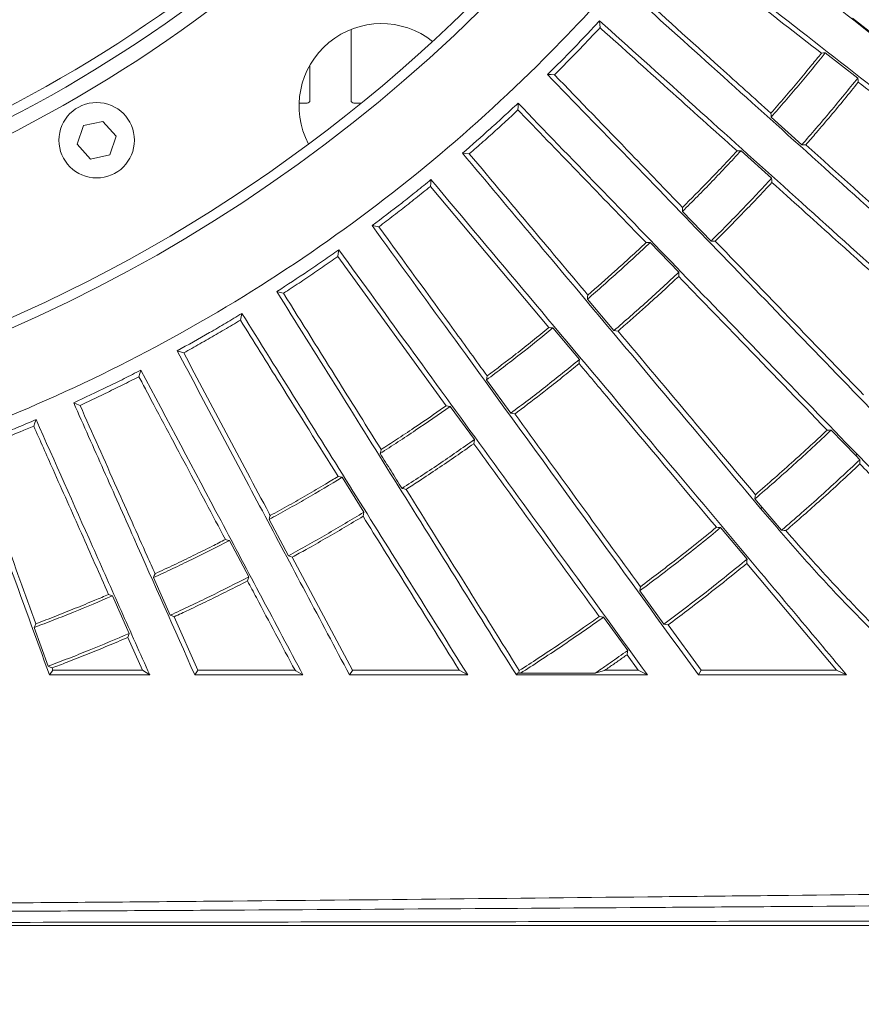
# Model space of a CAD drawing. Header units: millimetres. Extents: x 0 to 1118, y 0 to 864.
# Tile 358 of 512: x 535 to 551, y 382 to 400. Entities that reach past the tile are written whole.
import ezdxf

# ---------------------------------------------------------------- set-up
doc = ezdxf.new("R2010")
doc.units = ezdxf.units.MM
doc.styles.add('SLDTEXTSTYLE0', font='TXT', dxfattribs={"width": 0.605})
doc.dimstyles.new('SLDDIMSTYLE0', dxfattribs={"dimtxt": 3.175, "dimasz": 3.302, "dimexe": 0, "dimexo": 0.0625, "dimgap": 0.79375, "dimtad": 0, "dimdec": 1, "dimlfac": 4, "dimrnd": 1e-09, "dimzin": 12, "dimdsep": 46, "dimtxsty": 'SLDTEXTSTYLE0', "dimsah": 1, "dimcen": 0.09, "dimadec": 0, "dimazin": 3, "dimtfac": 1, "dimtofl": 0, "dimtmove": 0, "dimatfit": 3, "dimfxl": 1, "dimfrac": 2, "dimtolj": 1, "dimtzin": 12, "dimarcsym": 0})

# ---------------------------------------------------------------- blocks, each defined once
blk = doc.blocks.new('_D')
at = {"color": 7, "linetype": 'Continuous', "lineweight": 0}
for p, q in [((523.725, 418.739), (523.725, 362.273)), ((602.598, 372.505), (602.598, 362.273)), ((523.725, 363.873), (554.251, 363.873)), ((602.598, 363.873), (565.165, 363.873))]:
    blk.add_line(p, q, dxfattribs=at)
for points in [[(523.725, 363.873), (527.027, 363.365), (527.027, 364.381)], [(602.598, 363.873), (599.296, 364.381), (599.296, 363.365)]]:
    blk.add_solid(points, dxfattribs=at)
at = {"color": 7, "linetype": 'Continuous', "lineweight": 0, "insert": (554.251, 365.529), "char_height": 3.175, "attachment_point": 1, "style": 'SLDTEXTSTYLE0'}
blk.add_mtext('315.5', dxfattribs=at)

msp = doc.modelspace()

# ---------------------------------------------------------------- linework, layer by layer
at = {"color": 7, "linetype": 'Continuous', "lineweight": 15}
for p, q in [((551.1145, 399.5059), (550.5586, 399.9406)), ((541.4232, 398.4408), (541.4232, 399.7333)), ((550.064, 399.308), (550.6554, 398.8466)), ((540.6732, 399.0834), (540.6732, 398.4408)), ((540.4762, 398.3908), (540.6232, 398.3908)), ((541.4732, 398.3908), (541.6117, 398.3908)), ((549.6341, 397.6295), (549.077, 398.1317)), ((536.5469, 397.9824), (536.4346, 397.6394)), ((536.9, 398.0566), (536.5469, 397.9824)), ((537.1409, 397.788), (536.9, 398.0566)), ((537.0286, 397.445), (537.1409, 397.788)), ((536.4346, 397.6394), (536.6755, 397.3708)), ((536.6755, 397.3708), (537.0286, 397.445)), ((548.5281, 397.5221), (549.0858, 397.0205)), ((542.8692, 396.8717), (545.0283, 394.2988)), ((547.9819, 395.8774), (547.4612, 396.4172)), ((546.8714, 395.8477), (547.3927, 395.3084)), ((541.1806, 395.5936), (543.155, 392.8764)), ((546.2115, 394.2448), (545.7296, 394.8196)), ((545.1019, 394.2929), (545.5843, 393.7185)), ((544.3315, 392.7398), (543.8909, 393.3467)), ((543.2283, 392.8653), (543.6694, 392.2587)), ((550.1727, 392.432), (550.6202, 391.969)), ((550.694, 391.8928), (550.6202, 391.969)), ((541.2596, 391.5719), (541.6573, 390.936)), ((548.9113, 391.0248), (548.7816, 391.1795)), ((549.2666, 390.6073), (548.9113, 391.0248)), ((540.28, 390.1408), (539.928, 390.8031)), ((548.1568, 390.6551), (548.6391, 390.0807)), ((539.2056, 390.419), (539.5578, 389.7568)), ((541.449, 388.0561), (540.3527, 390.118)), ((548.6329, 390.003), (550.2661, 388.0566)), ((538.1282, 389.0595), (537.8232, 389.7448)), ((547.1224, 388.8958), (546.6817, 389.5027)), ((537.076, 389.4121), (537.3812, 388.7269)), ((538.6336, 388.056), (538.1993, 389.0316)), ((546.0217, 389.0232), (546.4628, 388.4165)), ((535.9062, 388.131), (535.6498, 388.8359)), ((547.7999, 388.0564), (547.1993, 388.883)), ((537.3545, 388.6555), (537.6214, 388.0559)), ((546.4512, 388.3395), (546.6569, 388.0564)), ((535.9907, 388.0559), (535.9753, 388.0982)), ((543.5502, 387.9708), (543.394, 388.0562)), ((546.0463, 388.0563), (546.6569, 388.0564)), ((546.8269, 387.9708), (546.6569, 388.0564)), ((547.7999, 388.0564), (547.754, 387.9708)), ((550.452, 387.9708), (550.2661, 388.0566)), ((544.4534, 388.003), (544.4346, 387.9708)), ((544.5114, 388.003), (544.4534, 388.003))]:
    msp.add_line(p, q, dxfattribs=at)
at = {"color": 9, "linetype": 'Continuous', "lineweight": 0}
for p, q in [((550.6202, 391.969), (550.643, 391.9922)), ((548.9113, 391.0248), (548.8856, 391.0044))]:
    msp.add_line(p, q, dxfattribs=at)
at = {"color": 7, "linetype": 'Continuous', "lineweight": 15, "flags": 128}
for points in [[(545.9587, 399.7652), (545.9549, 399.8243), (545.9507, 399.89)], [(549.9918, 399.2985), (550.0279, 399.3032), (550.064, 399.308)], [(545.1297, 398.9069), (545.0673, 398.9087), (545.0048, 398.9105)], [(550.6653, 398.7723), (550.6605, 398.8083), (550.6554, 398.8466)], [(544.4644, 398.2645), (544.4649, 398.3236), (544.4653, 398.3895)], [(549.077, 398.1317), (549.0754, 398.1705), (549.0739, 398.2048)], [(549.6341, 397.6295), (549.6717, 397.6311), (549.7092, 397.6328)], [(543.5776, 397.4661), (543.5155, 397.4722), (543.4533, 397.4783)], [(548.4551, 397.5176), (548.4893, 397.5197), (548.5281, 397.5221)], [(549.0905, 396.9455), (549.0882, 396.982), (549.0858, 397.0205)], [(542.8692, 396.8717), (542.8737, 396.9305), (542.8788, 396.9962)], [(547.4612, 396.4172), (547.4622, 396.4561), (547.4632, 396.4907)], [(541.9288, 396.1371), (541.8673, 396.1475), (541.8057, 396.1578)], [(546.7979, 395.8484), (546.8325, 395.848), (546.8714, 395.8477)], [(547.9819, 395.8774), (548.0205, 395.8764), (548.0573, 395.8755)], [(541.1806, 395.5936), (541.1893, 395.6518), (541.199, 395.717)], [(547.3921, 395.233), (547.3924, 395.2707), (547.3927, 395.3084)], [(540.1913, 394.9264), (540.1307, 394.9409), (540.0701, 394.9555)], [(545.7296, 394.8196), (545.7334, 394.8582), (545.7368, 394.8931)], [(539.4071, 394.4364), (539.4198, 394.4937), (539.434, 394.5581)], [(545.0283, 394.2988), (545.0632, 394.296), (545.1019, 394.2929)], [(546.2115, 394.2448), (546.2491, 394.2412), (546.2868, 394.2377)], [(538.3737, 393.8398), (538.3142, 393.8585), (538.2548, 393.8773)], [(545.5784, 393.6432), (545.5814, 393.6809), (545.5843, 393.7185)], [(537.5571, 393.4057), (537.5738, 393.4619), (537.5925, 393.5251)], [(543.8909, 393.3467), (543.8973, 393.385), (543.9032, 393.4199)], [(536.4846, 392.8826), (536.4266, 392.9054), (536.3686, 392.9282)], [(543.155, 392.8764), (543.1916, 392.8708), (543.2283, 392.8653)], [(544.3315, 392.7398), (544.3689, 392.7335), (544.4063, 392.7273)], [(535.6398, 392.5065), (535.6616, 392.5648), (535.6835, 392.6232)], [(550.0963, 392.4328), (550.1345, 392.4324), (550.1727, 392.432)], [(543.6582, 392.1837), (543.6637, 392.2205), (543.6694, 392.2587)], [(541.9539, 392.0057), (541.9626, 392.0419), (541.9713, 392.0781)], [(550.694, 391.8928), (550.6937, 391.8461), (550.6935, 391.8149)], [(541.187, 391.5881), (541.2233, 391.58), (541.2596, 391.5719)], [(542.3511, 391.3695), (542.3881, 391.3607), (542.4251, 391.3519)], [(548.7816, 391.1795), (548.7861, 391.2263), (548.7889, 391.2557)], [(541.6409, 390.8618), (541.6489, 390.8982), (541.6573, 390.936)], [(539.928, 390.8031), (539.9397, 390.8402), (539.9505, 390.8744)], [(548.0806, 390.6613), (548.1097, 390.6589), (548.1568, 390.6551)], [(549.2666, 390.6073), (549.3134, 390.6033), (549.3449, 390.6006)], [(539.1339, 390.4403), (539.1698, 390.4296), (539.2056, 390.419)], [(540.28, 390.1408), (540.3163, 390.1294), (540.3527, 390.118)], [(548.6329, 390.003), (548.636, 390.0419), (548.6391, 390.0807)], [(537.8232, 389.7448), (537.8375, 389.7809), (537.8507, 389.8145)], [(539.5362, 389.6838), (539.5469, 389.7197), (539.5578, 389.7568)], [(546.6817, 389.5027), (546.6895, 389.5492), (546.6943, 389.5781)], [(537.0059, 389.4384), (537.041, 389.4253), (537.076, 389.4121)], [(538.1282, 389.0595), (538.1637, 389.0456), (538.1993, 389.0316)], [(545.9462, 389.0346), (545.984, 389.0289), (546.0217, 389.0232)], [(535.6498, 388.8359), (535.6665, 388.8708), (535.6821, 388.9037)], [(547.1224, 388.8958), (547.1609, 388.8894), (547.1993, 388.883)], [(537.3545, 388.6555), (537.3677, 388.6908), (537.3812, 388.7269)], [(535.9062, 388.131), (535.9408, 388.1146), (535.9753, 388.0982)], [(535.9907, 388.0559), (535.9772, 388.0374), (535.9286, 387.9708)], [(537.7548, 387.9708), (537.6881, 388.0134), (537.6214, 388.0559)], [(538.6336, 388.056), (538.6253, 388.0438), (538.5758, 387.9708)], [(540.5458, 387.9708), (540.4186, 388.046), (540.4017, 388.0561)], [(541.449, 388.0561), (541.4462, 388.0517), (541.3953, 387.9708)], [(544.4878, 388.0508), (544.4789, 388.0136), (544.4763, 388.003)]]:
    msp.add_lwpolyline(points, dxfattribs=at)
at = {"color": 7, "linetype": 'Continuous', "lineweight": 15}
msp.add_circle((536.7878, 397.7137), 0.6875, dxfattribs=at)
for centre, radius, start, end in [((523.7232, 420.4083), 28.3685, 249.02778, 358.97222), ((523.7232, 420.4083), 28.5469, 249.02778, 328.49452), ((523.7253, 420.3386), 25.2704, 267.70345, 314.04655), ((541.9753, 398.3386), 1.5, 51.47263, 207.71013), ((481.3258, 398.1474), 65.8598, 351.435646, 351.503365)]:
    msp.add_arc(centre, radius, start, end, dxfattribs=at)
at = {"color": 9, "linetype": 'Continuous', "lineweight": 0}
for radius in [24.818, 25.0033]:
    msp.add_arc((523.7253, 420.3386), radius, 268.3183, 313.4317, dxfattribs=at)
at = {"color": 7, "linetype": 'Continuous', "lineweight": 15}
for centre, major_axis, start_param, end_param in [((540.6232, 398.4408), (-0.0354, 0.0354), 2.3562326, 3.9269527), ((541.4732, 398.4408), (-0.0354, -0.0354), 5.4978252, 7.0685454)]:
    msp.add_ellipse(centre, major_axis=major_axis, ratio=0.9999239, start_param=start_param, end_param=end_param, dxfattribs=at)
for points, knots in [([(549.3209, 404.7635), (548.8939, 404.0994), (548.0399, 402.7712), (546.5648, 400.9147), (544.8286, 399.0314), (542.7854, 397.1808), (540.4172, 395.4241), (537.8878, 393.9081), (535.2222, 392.6474), (532.4458, 391.6539), (529.5853, 390.9375), (526.6685, 390.5048), (523.7232, 390.3601), (520.778, 390.5048), (517.8611, 390.9375), (515.0007, 391.6539), (512.2243, 392.6474), (509.5586, 393.9081), (507.0293, 395.4241), (504.661, 397.1808), (502.6591, 398.9941), (500.9933, 400.7907), (499.6085, 402.505), (498.7962, 403.7275), (498.39, 404.3388)], [0, 0, 0, 0, 0.03893086, 0.07786173, 0.11679258, 0.16520733, 0.21362207, 0.26203683, 0.31045157, 0.35886632, 0.40728107, 0.45569583, 0.50411058, 0.55252533, 0.60094008, 0.64935482, 0.69776958, 0.74618432, 0.79459907, 0.84301381, 0.89142856, 0.92761906, 0.96380955, 1, 1, 1, 1]), ([(547.7896, 402.0815), (548.3926, 401.6104), (549.5985, 400.6682), (551.548, 399.1451), (553.5676, 397.5672), (554.9723, 396.4697), (555.6754, 395.9204)], [0, 0, 0, 0, 0.2514183, 0.5028085, 0.7511152, 1, 1, 1, 1]), ([(555.2137, 395.3294), (554.5054, 395.8828), (553.0887, 396.9896), (551.0666, 398.5695), (549.1254, 400.0861), (547.9277, 401.0218), (547.3278, 401.4905)], [0, 0, 0, 0, 0.2512951, 0.5026031, 0.750903, 1, 1, 1, 1]), ([(547.3446, 401.3665), (547.7716, 401.0329), (548.6264, 400.3652), (549.5364, 399.6543), (549.9918, 399.2985)], [0, 0, 0, 0, 0.4995491, 1, 1, 1, 1]), ([(546.4526, 400.4473), (546.9945, 399.9594), (548.0783, 398.9835), (549.8076, 397.4265), (551.5921, 395.8196), (552.8288, 394.7061), (553.4477, 394.1489)], [0, 0, 0, 0, 0.2510582, 0.5021027, 0.750826, 1, 1, 1, 1]), ([(549.0739, 398.2048), (548.765, 398.483), (547.9069, 399.2556), (547.0963, 399.9854), (546.5775, 400.4525)], [0, 0, 0, 0, 0.3600565, 1, 1, 1, 1]), ([(545.9507, 399.89), (545.8732, 399.8066), (545.7181, 399.6397), (545.4046, 399.3113), (545.1645, 399.0706), (545.0048, 398.9105)], [0, 0, 0, 0, 0.25093627, 0.50187342, 1, 1, 1, 1]), ([(552.9458, 393.5915), (552.3241, 394.1514), (551.0806, 395.271), (549.2949, 396.8789), (547.5706, 398.4314), (546.4911, 399.4034), (545.9507, 399.89)], [0, 0, 0, 0, 0.2509156, 0.5018395, 0.7506376, 1, 1, 1, 1]), ([(545.1297, 398.9069), (545.1694, 398.9465), (545.2896, 399.0666), (545.4884, 399.2693), (545.7253, 399.5155), (545.8809, 399.682), (545.9587, 399.7652)], [0, 0, 0, 0, 0.1409109, 0.4272737, 0.7136371, 1, 1, 1, 1]), ([(545.9587, 399.7652), (545.9661, 399.7585), (546.7682, 399.0365), (547.6156, 398.2735), (548.4551, 397.5176)], [0, 0, 0, 0, 0.0092689, 1, 1, 1, 1]), ([(549.9918, 399.2985), (549.9348, 399.2279), (549.7971, 399.0575), (549.5755, 398.7898), (549.3269, 398.4955), (549.1582, 398.3017), (549.0739, 398.2048)], [0, 0, 0, 0, 0.19047347, 0.46031507, 0.73015793, 1, 1, 1, 1]), ([(549.077, 398.1317), (549.1614, 398.2284), (549.3303, 398.422), (549.6616, 398.8122), (549.9033, 399.1099), (550.064, 399.308)], [0, 0, 0, 0, 0.25087449, 0.50174932, 1, 1, 1, 1]), ([(545.0048, 398.9105), (545.4892, 398.4088), (546.458, 397.4056), (547.9859, 395.8234), (549.5563, 394.1972), (550.6402, 393.0748), (551.1825, 392.5132)], [0, 0, 0, 0, 0.2507284, 0.5014518, 0.7505557, 1, 1, 1, 1]), ([(547.4632, 396.4907), (547.151, 396.814), (546.3531, 397.6401), (545.5926, 398.4276), (545.1297, 398.9069)], [0, 0, 0, 0, 0.3912896, 1, 1, 1, 1]), ([(549.6341, 397.6295), (549.7217, 397.7298), (549.8968, 397.9304), (550.2396, 398.3341), (550.4895, 398.642), (550.6554, 398.8466)], [0, 0, 0, 0, 0.2513733, 0.5027469, 1, 1, 1, 1]), ([(550.6653, 398.7723), (550.5816, 398.6687), (550.4141, 398.4616), (550.1584, 398.1547), (549.9235, 397.8784), (549.7726, 397.7054), (549.7092, 397.6328)], [0, 0, 0, 0, 0.268533, 0.5370651, 0.8055976, 1, 1, 1, 1]), ([(550.6653, 398.7723), (551.0129, 398.5007), (552.0098, 397.7218), (553.0533, 396.9065), (553.733, 396.3755)], [0, 0, 0, 0, 0.3486861, 1, 1, 1, 1]), ([(544.4653, 398.3895), (544.3821, 398.3116), (544.2157, 398.156), (543.8801, 397.8503), (543.6238, 397.6269), (543.4533, 397.4783)], [0, 0, 0, 0, 0.2509349, 0.5018712, 1, 1, 1, 1]), ([(543.5776, 397.4661), (543.62, 397.5029), (543.7483, 397.6143), (543.9608, 397.8026), (544.2143, 398.0317), (544.381, 398.1869), (544.4644, 398.2645)], [0, 0, 0, 0, 0.1409122, 0.4272753, 0.7136379, 1, 1, 1, 1]), ([(544.4644, 398.2645), (544.5075, 398.22), (545.2627, 397.438), (546.0528, 396.6199), (546.7979, 395.8484)], [0, 0, 0, 0, 0.05695759, 1, 1, 1, 1]), ([(550.643, 391.9922), (550.0994, 392.5551), (549.0122, 393.681), (547.4416, 395.3074), (545.9165, 396.8867), (544.9493, 397.8883), (544.4653, 398.3895)], [0, 0, 0, 0, 0.2506233, 0.5012514, 0.7504332, 1, 1, 1, 1]), ([(552.6022, 395.0279), (552.2189, 395.373), (551.2328, 396.2609), (550.2872, 397.1123), (549.7092, 397.6328)], [0, 0, 0, 0, 0.3887594, 1, 1, 1, 1]), ([(543.4533, 397.4783), (543.884, 396.965), (544.7454, 395.9384), (546.09, 394.336), (547.4664, 392.6957), (548.4123, 391.5684), (548.8856, 391.0044)], [0, 0, 0, 0, 0.2504855, 0.5009707, 0.750361, 1, 1, 1, 1]), ([(545.7368, 394.8931), (545.4295, 395.2593), (544.6948, 396.1349), (543.9885, 396.9765), (543.5776, 397.4661)], [0, 0, 0, 0, 0.4181458, 1, 1, 1, 1]), ([(547.4612, 396.4172), (547.5521, 396.5078), (547.734, 396.6891), (548.0919, 397.0553), (548.3539, 397.3356), (548.5281, 397.5221)], [0, 0, 0, 0, 0.2507648, 0.5015311, 1, 1, 1, 1]), ([(548.4551, 397.5176), (548.3675, 397.4237), (548.1924, 397.2358), (547.8632, 396.8921), (547.6178, 396.6459), (547.4632, 396.4907)], [0, 0, 0, 0, 0.2698036, 0.539607, 1, 1, 1, 1]), ([(547.9819, 395.8774), (548.0762, 395.9713), (548.2649, 396.1592), (548.6351, 396.5381), (548.9059, 396.8279), (549.0858, 397.0205)], [0, 0, 0, 0, 0.2512607, 0.5025209, 1, 1, 1, 1]), ([(542.8788, 396.9962), (542.7904, 396.9244), (542.6136, 396.7807), (542.2575, 396.4992), (541.9862, 396.2942), (541.8057, 396.1578)], [0, 0, 0, 0, 0.2509359, 0.5018721, 1, 1, 1, 1]), ([(541.9288, 396.1371), (541.9736, 396.1708), (542.1094, 396.273), (542.3345, 396.446), (542.6034, 396.657), (542.7806, 396.8001), (542.8692, 396.8717)], [0, 0, 0, 0, 0.140913, 0.42727676, 0.71363768, 1, 1, 1, 1]), ([(550.452, 387.9708), (549.7837, 388.7673), (548.447, 390.3603), (546.52, 392.6568), (544.6518, 394.8832), (543.4702, 396.2914), (542.8788, 396.9962)], [0, 0, 0, 0, 0.2507376, 0.5014795, 0.7505075, 1, 1, 1, 1]), ([(549.0905, 396.9455), (548.9998, 396.8481), (548.8183, 396.6533), (548.4754, 396.295), (548.2194, 396.0381), (548.0573, 395.8755)], [0, 0, 0, 0, 0.26846308, 0.536927, 1, 1, 1, 1]), ([(549.0905, 396.9455), (549.4572, 396.6153), (550.4001, 395.7663), (551.3829, 394.8815), (551.9835, 394.3407)], [0, 0, 0, 0, 0.3888903, 1, 1, 1, 1]), ([(541.8057, 396.1578), (542.2783, 395.5075), (543.2233, 394.2067), (544.6956, 392.1803), (546.2018, 390.1072), (547.2364, 388.6832), (547.754, 387.9708)], [0, 0, 0, 0, 0.2504635, 0.5009286, 0.7503364, 1, 1, 1, 1]), ([(543.9032, 393.4199), (543.7022, 393.6964), (543.0322, 394.6186), (542.3832, 395.5118), (541.9288, 396.1371)], [0, 0, 0, 0, 0.2999309, 1, 1, 1, 1]), ([(545.7296, 394.8196), (545.8266, 394.9036), (546.0204, 395.0715), (546.4031, 395.4119), (546.6842, 395.6735), (546.8714, 395.8477)], [0, 0, 0, 0, 0.2503639, 0.5007281, 1, 1, 1, 1]), ([(546.7979, 395.8484), (546.7041, 395.7609), (546.5166, 395.5859), (546.1642, 395.266), (545.9022, 395.0374), (545.7368, 394.8931)], [0, 0, 0, 0, 0.269448, 0.5388976, 1, 1, 1, 1]), ([(550.7615, 393.0752), (550.3712, 393.4793), (549.4518, 394.4314), (548.5667, 395.3479), (548.0573, 395.8755)], [0, 0, 0, 0, 0.4244137, 1, 1, 1, 1]), ([(541.199, 395.717), (541.1058, 395.6515), (540.9194, 395.5205), (540.5445, 395.2645), (540.2596, 395.0789), (540.0701, 394.9555)], [0, 0, 0, 0, 0.2509369, 0.5018717, 1, 1, 1, 1]), ([(540.1913, 394.9264), (540.2384, 394.9569), (540.381, 395.0494), (540.6176, 395.2062), (540.9005, 395.3979), (541.0873, 395.5284), (541.1806, 395.5936)], [0, 0, 0, 0, 0.1409137, 0.4272756, 0.7136374, 1, 1, 1, 1]), ([(546.8269, 387.9708), (546.3378, 388.6441), (545.3595, 389.9906), (543.9357, 391.9502), (542.5436, 393.8663), (541.6473, 395.0999), (541.199, 395.717)], [0, 0, 0, 0, 0.2503559, 0.5007132, 0.750246, 1, 1, 1, 1]), ([(546.2115, 394.2448), (546.312, 394.3318), (546.513, 394.5058), (546.9089, 394.8581), (547.1995, 395.1285), (547.3927, 395.3084)], [0, 0, 0, 0, 0.2508642, 0.5017284, 1, 1, 1, 1]), ([(547.3921, 395.233), (547.3076, 395.154), (547.126, 394.9843), (546.7945, 394.6827), (546.5099, 394.4306), (546.3229, 394.2689), (546.2868, 394.2377)], [0, 0, 0, 0, 0.2333067, 0.5013975, 0.9037668, 1, 1, 1, 1]), ([(547.3921, 395.233), (547.7673, 394.8445), (548.6512, 393.9292), (549.5684, 392.9794), (550.0963, 392.4328)], [0, 0, 0, 0, 0.4245043, 1, 1, 1, 1]), ([(540.0701, 394.9555), (540.4222, 394.392), (541.1265, 393.2649), (542.567, 390.9596), (543.6879, 389.1659), (544.4346, 387.9708)], [0, 0, 0, 0, 0.25022782, 0.50045755, 1, 1, 1, 1]), ([(541.9713, 392.0781), (541.7145, 392.489), (541.1134, 393.4509), (540.5272, 394.389), (540.1913, 394.9264)], [0, 0, 0, 0, 0.42715546, 1, 1, 1, 1]), ([(539.434, 394.5581), (539.3365, 394.4993), (539.1414, 394.3816), (538.7496, 394.1524), (538.4524, 393.9871), (538.2548, 393.8773)], [0, 0, 0, 0, 0.2509365, 0.5018719, 1, 1, 1, 1]), ([(543.5502, 387.9708), (543.1972, 388.5358), (542.4911, 389.6657), (541.1071, 391.8806), (540.1031, 393.4874), (539.434, 394.5581)], [0, 0, 0, 0, 0.2501861, 0.5003717, 1, 1, 1, 1]), ([(538.3737, 393.8398), (538.4227, 393.8669), (538.5714, 393.9492), (538.8184, 394.0892), (539.114, 394.2607), (539.3094, 394.3778), (539.4071, 394.4364)], [0, 0, 0, 0, 0.1409146, 0.4272766, 0.7136384, 1, 1, 1, 1]), ([(539.4071, 394.4364), (539.6475, 394.0517), (540.234, 393.1132), (540.8333, 392.1541), (541.187, 391.5881)], [0, 0, 0, 0, 0.4098311, 1, 1, 1, 1]), ([(543.8909, 393.3467), (543.9934, 393.4237), (544.1984, 393.5776), (544.604, 393.8907), (544.9028, 394.1321), (545.1019, 394.2929)], [0, 0, 0, 0, 0.2502173, 0.5004346, 1, 1, 1, 1]), ([(545.0283, 394.2988), (544.9287, 394.2181), (544.7295, 394.0567), (544.3556, 393.7621), (544.0783, 393.5523), (543.9032, 393.4199)], [0, 0, 0, 0, 0.2693657, 0.5387308, 1, 1, 1, 1]), ([(548.7889, 391.2557), (548.4026, 391.716), (547.554, 392.7274), (546.7337, 393.7051), (546.2868, 394.2377)], [0, 0, 0, 0, 0.4552086, 1, 1, 1, 1]), ([(538.2548, 393.8773), (538.5112, 393.395), (539.024, 392.4304), (540.0636, 390.4753), (540.8627, 388.9724), (541.3953, 387.9708)], [0, 0, 0, 0, 0.25010759, 0.50021628, 1, 1, 1, 1]), ([(539.9505, 390.8744), (539.9433, 390.8879), (539.6742, 391.3941), (539.1451, 392.3891), (538.6312, 393.3555), (538.3737, 393.8398)], [0, 0, 0, 0, 0.01349396, 0.50572674, 1, 1, 1, 1]), ([(544.3315, 392.7398), (544.4378, 392.8195), (544.6503, 392.9789), (545.0699, 393.3027), (545.3787, 393.5524), (545.5843, 393.7185)], [0, 0, 0, 0, 0.250644, 0.5012878, 1, 1, 1, 1]), ([(545.5784, 393.6432), (545.4885, 393.5702), (545.2956, 393.4136), (544.944, 393.136), (544.6425, 392.9043), (544.4446, 392.7561), (544.4063, 392.7273)], [0, 0, 0, 0, 0.2334138, 0.5013166, 0.9034084, 1, 1, 1, 1]), ([(545.5784, 393.6432), (545.7814, 393.4013), (546.5994, 392.4265), (547.4449, 391.4188), (548.0806, 390.6613)], [0, 0, 0, 0, 0.248171, 1, 1, 1, 1]), ([(537.5925, 393.5251), (537.4911, 393.4733), (537.2883, 393.3695), (536.8815, 393.1681), (536.5735, 393.024), (536.3686, 392.9282)], [0, 0, 0, 0, 0.2509361, 0.50187137, 1, 1, 1, 1]), ([(540.5458, 387.9708), (540.2952, 388.4422), (539.7939, 389.3851), (538.8046, 391.2456), (538.0773, 392.6135), (537.5925, 393.5251)], [0, 0, 0, 0, 0.2500838, 0.5001681, 1, 1, 1, 1]), ([(536.4846, 392.8826), (536.5354, 392.9063), (536.6895, 392.978), (536.9456, 393.1004), (537.2525, 393.2508), (537.4556, 393.3541), (537.5571, 393.4057)], [0, 0, 0, 0, 0.1409156, 0.4272777, 0.7136391, 1, 1, 1, 1]), ([(537.5571, 393.4057), (537.6022, 393.3208), (537.8891, 392.7814), (538.4122, 391.7976), (538.8961, 390.8877), (539.1339, 390.4403)], [0, 0, 0, 0, 0.0866226, 0.5509288, 1, 1, 1, 1]), ([(536.3686, 392.9282), (536.5505, 392.5199), (536.9141, 391.7031), (537.6465, 390.058), (538.2041, 388.8056), (538.5758, 387.9708)], [0, 0, 0, 0, 0.2500447, 0.5000904, 1, 1, 1, 1]), ([(537.8507, 389.8145), (537.803, 389.9216), (537.5708, 390.4431), (537.1139, 391.4693), (536.7083, 392.3802), (536.4846, 392.8826)], [0, 0, 0, 0, 0.1038658, 0.5057062, 1, 1, 1, 1]), ([(543.155, 392.8764), (543.1184, 392.8506), (542.9242, 392.714), (542.6225, 392.507), (542.2637, 392.2676), (542.0636, 392.1379), (541.9713, 392.0781)], [0, 0, 0, 0, 0.0939219, 0.4989471, 0.7688132, 1, 1, 1, 1]), ([(541.9539, 392.0057), (542.0617, 392.0755), (542.2774, 392.215), (542.7039, 392.499), (543.0188, 392.719), (543.2283, 392.8653)], [0, 0, 0, 0, 0.2506165, 0.5012337, 1, 1, 1, 1]), ([(546.6943, 389.5781), (546.3067, 390.1116), (545.5327, 391.177), (544.7814, 392.211), (544.4063, 392.7273)], [0, 0, 0, 0, 0.5007291, 1, 1, 1, 1]), ([(535.6835, 392.6232), (535.5787, 392.5785), (535.3691, 392.4891), (534.9492, 392.3166), (534.6319, 392.1944), (534.4209, 392.1131)], [0, 0, 0, 0, 0.2509356, 0.5018705, 1, 1, 1, 1]), ([(537.7548, 387.9708), (537.5804, 388.3626), (537.2316, 389.146), (536.5395, 390.7005), (536.0259, 391.8541), (535.6835, 392.6232)], [0, 0, 0, 0, 0.2500334, 0.5000663, 1, 1, 1, 1]), ([(534.5334, 392.0595), (534.5594, 392.0695), (534.7451, 392.1405), (535.036, 392.2553), (535.3783, 392.3956), (535.5615, 392.4733), (535.6398, 392.5065)], [0, 0, 0, 0, 0.0699951, 0.4997549, 0.7861175, 1, 1, 1, 1]), ([(535.6398, 392.5065), (535.7573, 392.2425), (536.0461, 391.5941), (536.5008, 390.5728), (536.8399, 389.8113), (537.0059, 389.4384)], [0, 0, 0, 0, 0.2595827, 0.6374618, 1, 1, 1, 1]), ([(548.7816, 391.1795), (548.8998, 391.2815), (549.1361, 391.4856), (549.6025, 391.9003), (549.9447, 392.2194), (550.1727, 392.432)], [0, 0, 0, 0, 0.2502047, 0.5004096, 1, 1, 1, 1]), ([(550.0963, 392.4328), (550.0102, 392.3521), (549.8101, 392.1645), (549.4923, 391.8744), (549.143, 391.5623), (548.907, 391.3579), (548.7889, 391.2557)], [0, 0, 0, 0, 0.20131347, 0.4675425, 0.73377126, 1, 1, 1, 1]), ([(542.3511, 391.3695), (542.4629, 391.4418), (542.6864, 391.5863), (543.1276, 391.8801), (543.453, 392.1075), (543.6694, 392.2587)], [0, 0, 0, 0, 0.251049, 0.5020982, 1, 1, 1, 1]), ([(543.6582, 392.1837), (543.5493, 392.1073), (543.3314, 391.9545), (543.0011, 391.7301), (542.699, 391.5292), (542.5062, 391.4044), (542.4251, 391.3519)], [0, 0, 0, 0, 0.268383, 0.5367672, 0.8051506, 1, 1, 1, 1]), ([(543.6582, 392.1837), (543.9492, 391.7833), (544.7002, 390.7496), (545.4729, 389.6861), (545.9462, 389.0346)], [0, 0, 0, 0, 0.3873924, 1, 1, 1, 1]), ([(534.4209, 392.1131), (534.5459, 391.7697), (534.7958, 391.0831), (535.2971, 389.7058), (535.676, 388.6648), (535.9286, 387.9708)], [0, 0, 0, 0, 0.2500155, 0.5000312, 1, 1, 1, 1]), ([(535.6821, 388.9037), (535.4877, 389.4376), (535.1607, 390.3361), (534.7788, 391.3855), (534.5903, 391.9033), (534.5334, 392.0595)], [0, 0, 0, 0, 0.5056539, 0.8508077, 1, 1, 1, 1]), ([(542.3511, 391.3695), (542.2847, 391.4759), (542.1519, 391.6886), (542.0198, 391.9001), (541.9539, 392.0057)], [0, 0, 0, 0, 0.5005256, 1, 1, 1, 1]), ([(550.643, 391.9922), (550.9934, 391.6379), (551.6943, 390.9292), (553.1741, 389.5634), (554.3904, 388.6059), (555.1972, 387.9708)], [0, 0, 0, 0, 0.2518992, 0.5038001, 1, 1, 1, 1]), ([(549.2666, 390.6073), (549.3881, 390.7122), (549.631, 390.922), (550.1096, 391.3475), (550.4605, 391.6749), (550.694, 391.8928)], [0, 0, 0, 0, 0.2506228, 0.5012458, 1, 1, 1, 1]), ([(550.6935, 391.8149), (550.5763, 391.7052), (550.342, 391.4859), (549.8944, 391.0788), (549.5592, 390.787), (549.3449, 390.6006)], [0, 0, 0, 0, 0.2652887, 0.5305783, 1, 1, 1, 1]), ([(553.5507, 389.1647), (553.1746, 389.4871), (552.4086, 390.1436), (551.4657, 391.0335), (550.9045, 391.6014), (550.6935, 391.8149)], [0, 0, 0, 0, 0.3757293, 0.7653022, 1, 1, 1, 1]), ([(539.928, 390.8031), (540.0406, 390.8653), (540.2659, 390.9896), (540.7113, 391.2433), (541.0406, 391.4407), (541.2596, 391.5719)], [0, 0, 0, 0, 0.2509536, 0.5019089, 1, 1, 1, 1]), ([(541.187, 391.5881), (541.1099, 391.5417), (540.9226, 391.4288), (540.623, 391.2532), (540.2881, 391.0613), (540.063, 390.9367), (539.9505, 390.8744)], [0, 0, 0, 0, 0.18911638, 0.45941106, 0.72970535, 1, 1, 1, 1]), ([(544.4878, 388.0508), (544.1575, 388.5793), (543.4611, 389.6939), (542.7821, 390.7805), (542.4251, 391.3519)], [0, 0, 0, 0, 0.4741794, 1, 1, 1, 1]), ([(540.28, 390.1408), (540.3965, 390.2051), (540.6296, 390.3336), (541.0903, 390.596), (541.4309, 390.8002), (541.6573, 390.936)], [0, 0, 0, 0, 0.25100872, 0.50201669, 1, 1, 1, 1]), ([(548.8856, 391.0044), (549.1079, 390.7439), (549.5525, 390.2229), (550.4821, 389.2017), (551.2329, 388.4625), (551.7323, 387.9708)], [0, 0, 0, 0, 0.2508568, 0.5017144, 1, 1, 1, 1]), ([(541.6409, 390.8618), (541.5268, 390.7931), (541.2988, 390.6559), (540.9537, 390.4551), (540.6383, 390.2757), (540.4373, 390.1647), (540.3527, 390.118)], [0, 0, 0, 0, 0.2683825, 0.5367656, 0.8051491, 1, 1, 1, 1]), ([(541.6409, 390.8618), (541.8905, 390.4622), (542.4686, 389.5371), (543.0587, 388.5927), (543.394, 388.0562)], [0, 0, 0, 0, 0.4318812, 1, 1, 1, 1]), ([(546.6817, 389.5027), (546.8068, 389.5963), (547.057, 389.7836), (547.5512, 390.1647), (547.9147, 390.4591), (548.1568, 390.6551)], [0, 0, 0, 0, 0.2504267, 0.5008539, 1, 1, 1, 1]), ([(548.0806, 390.6613), (547.9593, 390.5627), (547.7168, 390.3656), (547.2564, 390.0023), (546.913, 389.7432), (546.6943, 389.5781)], [0, 0, 0, 0, 0.2664566, 0.5329135, 1, 1, 1, 1]), ([(551.7687, 388.0567), (551.7204, 388.103), (551.2879, 388.5176), (550.6227, 389.1896), (549.874, 389.9969), (549.4961, 390.4281), (549.3449, 390.6006)], [0, 0, 0, 0, 0.0562512, 0.5036558, 0.801499, 1, 1, 1, 1]), ([(537.8232, 389.7448), (537.9398, 389.7988), (538.1728, 389.907), (538.6349, 390.129), (538.9775, 390.3031), (539.2056, 390.419)], [0, 0, 0, 0, 0.2505336, 0.501067, 1, 1, 1, 1]), ([(539.1339, 390.4403), (539.0533, 390.3991), (538.8583, 390.2994), (538.547, 390.145), (538.2, 389.9772), (537.9671, 389.8687), (537.8507, 389.8145)], [0, 0, 0, 0, 0.19030102, 0.46020146, 0.73010033, 1, 1, 1, 1]), ([(547.1224, 388.8958), (547.2513, 388.9922), (547.509, 389.1851), (548.0171, 389.5769), (548.3906, 389.8795), (548.6391, 390.0807)], [0, 0, 0, 0, 0.2508478, 0.5016953, 1, 1, 1, 1]), ([(548.6329, 390.003), (548.5847, 389.9637), (548.3494, 389.7715), (547.9856, 389.4823), (547.555, 389.1496), (547.3127, 388.968), (547.1993, 388.883)], [0, 0, 0, 0, 0.102617, 0.5008998, 0.7662841, 1, 1, 1, 1]), ([(538.1282, 389.0595), (538.2489, 389.1155), (538.4905, 389.2275), (538.9684, 389.4572), (539.3225, 389.6371), (539.5578, 389.7568)], [0, 0, 0, 0, 0.2510242, 0.5020484, 1, 1, 1, 1]), ([(539.5362, 389.6838), (539.4176, 389.6232), (539.1805, 389.5022), (538.8222, 389.3259), (538.4951, 389.169), (538.2868, 389.0723), (538.1993, 389.0316)], [0, 0, 0, 0, 0.2684359, 0.5368733, 0.80531, 1, 1, 1, 1]), ([(539.5362, 389.6838), (539.5897, 389.5831), (539.8766, 389.0436), (540.1661, 388.499), (540.4017, 388.0561)], [0, 0, 0, 0, 0.1865808, 1, 1, 1, 1]), ([(535.6498, 388.8359), (535.7696, 388.8816), (536.0093, 388.9731), (536.4859, 389.1624), (536.84, 389.3122), (537.076, 389.4121)], [0, 0, 0, 0, 0.2501317, 0.5002632, 1, 1, 1, 1]), ([(537.0059, 389.4384), (536.922, 389.4027), (536.7202, 389.3167), (536.3987, 389.1844), (536.0414, 389.0414), (535.8019, 388.9496), (535.6821, 388.9037)], [0, 0, 0, 0, 0.1914535, 0.4609692, 0.7304854, 1, 1, 1, 1]), ([(545.9462, 389.0346), (545.899, 389.0013), (545.66, 388.8324), (545.2897, 388.578), (544.8498, 388.2847), (544.6031, 388.1253), (544.4878, 388.0508)], [0, 0, 0, 0, 0.0985189, 0.4990779, 0.7659773, 1, 1, 1, 1]), ([(544.5114, 388.003), (544.6291, 388.0791), (544.8783, 388.2401), (545.3841, 388.5767), (545.767, 388.8448), (546.0217, 389.0232)], [0, 0, 0, 0, 0.2306334, 0.4882623, 1, 1, 1, 1]), ([(535.9062, 388.131), (536.0304, 388.1784), (536.2788, 388.2731), (536.7717, 388.4689), (537.1376, 388.6238), (537.3812, 388.7269)], [0, 0, 0, 0, 0.2506171, 0.501235, 1, 1, 1, 1]), ([(537.3545, 388.6555), (537.2322, 388.6034), (536.9876, 388.4994), (536.6184, 388.3487), (536.2809, 388.215), (536.066, 388.1328), (535.9753, 388.0982)], [0, 0, 0, 0, 0.26803248, 0.53606341, 0.80409504, 1, 1, 1, 1]), ([(545.8693, 388.0028), (545.9074, 388.029), (545.9994, 388.092), (546.1977, 388.2292), (546.3569, 388.3417), (546.4628, 388.4165)], [0, 0, 0, 0, 0.191849, 0.4622514, 1, 1, 1, 1]), ([(546.4512, 388.3395), (546.398, 388.3019), (546.2915, 388.2266), (546.1563, 388.1324), (546.0745, 388.0759), (546.0463, 388.0563)], [0, 0, 0, 0, 0.3958618, 0.7917258, 1, 1, 1, 1]), ([(535.9907, 388.0559), (536.2962, 388.0559), (536.8418, 388.0559), (537.3832, 388.0559), (537.6214, 388.0559)], [0, 0, 0, 0, 0.5600593, 1, 1, 1, 1]), ([(538.6336, 388.056), (538.9294, 388.056), (539.521, 388.056), (540.1081, 388.056), (540.4017, 388.0561)], [0, 0, 0, 0, 0.4999559, 1, 1, 1, 1]), ([(541.449, 388.0561), (541.8092, 388.0561), (542.4595, 388.0562), (543.1057, 388.0562), (543.394, 388.0562)], [0, 0, 0, 0, 0.5538712, 1, 1, 1, 1]), ([(545.8693, 388.0028), (545.8978, 388.0114), (545.9549, 388.0287), (546.0138, 388.0465), (546.0442, 388.0557), (546.0463, 388.0563)], [0, 0, 0, 0, 0.4824275, 0.9648521, 1, 1, 1, 1]), ([(547.7999, 388.0564), (548.2495, 388.0565), (549.072, 388.0565), (549.8937, 388.0566), (550.2661, 388.0566)], [0, 0, 0, 0, 0.5466798, 1, 1, 1, 1]), ([(535.9286, 387.9708), (536.0815, 387.9708), (536.3874, 387.9708), (536.9971, 387.9708), (537.4518, 387.9708), (537.7548, 387.9708)], [0, 0, 0, 0, 0.2500536, 0.5001066, 1, 1, 1, 1]), ([(538.5758, 387.9708), (538.7408, 387.9708), (539.0707, 387.9708), (539.7283, 387.9708), (540.2188, 387.9708), (540.5458, 387.9708)], [0, 0, 0, 0, 0.2500425, 0.5000837, 1, 1, 1, 1]), ([(541.3953, 387.9708), (541.5756, 387.9708), (541.9362, 387.9708), (542.6553, 387.9708), (543.1923, 387.9708), (543.5502, 387.9708)], [0, 0, 0, 0, 0.2500276, 0.5000554, 1, 1, 1, 1]), ([(544.4346, 387.9708), (544.6345, 387.9708), (545.0343, 387.9708), (545.8322, 387.9708), (546.429, 387.9708), (546.8269, 387.9708)], [0, 0, 0, 0, 0.2500143, 0.5000281, 1, 1, 1, 1]), ([(545.8693, 388.0028), (545.7972, 388.0028), (545.5256, 388.0029), (545.0732, 388.003), (544.6922, 388.003), (544.5114, 388.003)], [0, 0, 0, 0, 0.1594463, 0.6010427, 1, 1, 1, 1]), ([(547.754, 387.9708), (547.979, 387.9708), (548.429, 387.9708), (549.3283, 387.9708), (550.0025, 387.9708), (550.452, 387.9708)], [0, 0, 0, 0, 0.2500044, 0.5000085, 1, 1, 1, 1]), ([(591.3199, 383.4083), (590.28, 383.4083), (588.1991, 383.4083), (585.0889, 383.4083), (581.4514, 383.4083), (577.3036, 383.4083), (572.8382, 383.4083), (568.6971, 383.4083), (564.8686, 383.4083), (559.9509, 383.4083), (553.8744, 383.4083), (548.4422, 383.4083), (544.1887, 383.4083), (541.1313, 383.4083), (537.4129, 383.4083), (533.631, 383.4083), (530.4249, 383.4083), (527.8352, 383.4083), (525.8844, 383.4083), (523.9273, 383.4083), (521.972, 383.4083), (520.0207, 383.4083), (518.0828, 383.4083), (516.1611, 383.4083), (514.2656, 383.4083), (512.3985, 383.4083), (510.568, 383.4083), (508.7746, 383.4083), (507.0189, 383.4083), (504.7241, 383.4083), (501.9297, 383.4083), (498.6393, 383.4083), (495.3421, 383.4083), (492.5321, 383.4083), (490.2163, 383.4083), (488.4377, 383.4083), (486.6169, 383.4083), (484.7393, 383.4083), (482.806, 383.4083), (480.7614, 383.4083), (479.3604, 383.4083), (478.6284, 383.4083)], [0, 0, 0, 0, 0.0261524, 0.0523281, 0.0784924, 0.1184433, 0.1584006, 0.1939935, 0.2267362, 0.2595021, 0.3249911, 0.3904764, 0.4068476, 0.4395939, 0.4723461, 0.5051069, 0.5378774, 0.554254, 0.5706657, 0.5870428, 0.6034629, 0.6198407, 0.6362671, 0.6526445, 0.6690735, 0.6854491, 0.7018724, 0.7182479, 0.7346197, 0.7510167, 0.7837653, 0.8165103, 0.8492547, 0.8820578, 0.8985272, 0.9149943, 0.9314749, 0.9479519, 0.9647761, 0.9815951, 1, 1, 1, 1])]:
    msp.add_open_spline(points, degree=3, knots=knots, dxfattribs=at)
at = {"color": 9, "linetype": 'Continuous', "lineweight": 0}
for points, knots in [([(478.6303, 384.3634), (479.1213, 384.3479), (480.1033, 384.3167), (481.8427, 384.2612), (483.8332, 384.201), (486.0442, 384.1393), (488.1975, 384.0843), (490.4283, 384.0333), (492.7307, 383.9869), (495.5741, 383.9359), (498.8269, 383.8853), (501.9299, 383.8452), (504.4692, 383.8181), (506.4142, 383.8005), (508.4032, 383.7861), (510.4398, 383.7749), (512.5237, 383.767), (514.6512, 383.7623), (516.8151, 383.7601), (519.0061, 383.7602), (521.2137, 383.7621), (523.4302, 383.7656), (525.6481, 383.7709), (527.8609, 383.7781), (530.0623, 383.7873), (532.2461, 383.7987), (534.4206, 383.8125), (536.584, 383.8286), (539.4485, 383.8526), (542.9567, 383.8867), (546.4065, 383.9231), (551.1777, 383.9745), (555.9258, 384.0249), (561.3985, 384.0785), (565.5312, 384.1173), (569.7024, 384.1549), (573.9152, 384.1921), (578.1721, 384.2301), (582.4705, 384.2699), (586.109, 384.3063), (589.0621, 384.338), (590.5663, 384.3558), (591.3185, 384.3647)], [0, 0, 0, 0, 0.0123691, 0.0247397, 0.0441102, 0.0635499, 0.0830312, 0.1024586, 0.1256741, 0.1488951, 0.185639, 0.2225286, 0.2410518, 0.2595733, 0.2781661, 0.2967568, 0.3153532, 0.3339956, 0.3526375, 0.371276, 0.3899149, 0.4085106, 0.4271223, 0.4457349, 0.4643197, 0.4829055, 0.5014499, 0.5202612, 0.5390737, 0.5765121, 0.6134032, 0.6318243, 0.7053862, 0.7421082, 0.7788283, 0.8154997, 0.8521709, 0.8888386, 0.9254831, 0.9621197, 0.9810605, 1, 1, 1, 1]), ([(591.3199, 384.0121), (591.3199, 384.0121), (590.5657, 384.0121), (589.057, 383.9923), (586.096, 383.9759), (582.4482, 383.9507), (578.1401, 383.9259), (573.8743, 383.9014), (569.6539, 383.8778), (565.4763, 383.8539), (561.3384, 383.8293), (555.8617, 383.7954), (551.1118, 383.7636), (546.3421, 383.7312), (542.897, 383.7083), (539.3954, 383.6869), (536.5379, 383.6717), (534.3811, 383.6617), (532.214, 383.653), (530.0383, 383.6458), (527.8456, 383.64), (525.6419, 383.6355), (523.4337, 383.6321), (521.2271, 383.6299), (519.0297, 383.6287), (516.849, 383.6287), (514.6953, 383.63), (512.5779, 383.633), (510.5034, 383.638), (508.4755, 383.645), (506.4938, 383.6541), (504.5553, 383.6651), (502.0216, 383.6822), (498.9218, 383.7075), (495.6679, 383.7394), (492.8193, 383.7717), (490.5078, 383.8012), (488.265, 383.8337), (486.0969, 383.8688), (483.8703, 383.9082), (481.8648, 383.9468), (480.1117, 383.9823), (479.1216, 384.0023), (478.6266, 384.0124)], [0, 0, 0, 0, 0.00000013, 0.01899382, 0.03798889, 0.07470777, 0.11143468, 0.14816457, 0.18489793, 0.22161898, 0.25837477, 0.29513257, 0.36871104, 0.38712365, 0.42397842, 0.46134905, 0.48011146, 0.49887268, 0.51735664, 0.53587316, 0.55438856, 0.57292285, 0.59145621, 0.60996896, 0.62852125, 0.64707304, 0.66562786, 0.68418309, 0.70269733, 0.7212181, 0.73974099, 0.75821647, 0.77669381, 0.81354971, 0.8503204, 0.87360462, 0.89688339, 0.91642697, 0.93602621, 0.95558252, 0.97506742, 0.98753449, 1, 1, 1, 1]), ([(478.6266, 383.5548), (479.3461, 383.5504), (480.7119, 383.5422), (482.7013, 383.5311), (484.601, 383.5213), (486.475, 383.5126), (488.3069, 383.505), (490.0844, 383.4984), (492.3943, 383.4906), (495.205, 383.4826), (498.5087, 383.4746), (501.8082, 383.468), (505.1736, 383.4625), (508.0826, 383.4591), (510.4855, 383.4572), (512.3271, 383.4562), (514.2037, 383.4555), (516.1124, 383.4551), (518.0438, 383.455), (519.9951, 383.4551), (521.9561, 383.4554), (523.9244, 383.4559), (525.8908, 383.4567), (527.8538, 383.4576), (530.4565, 383.4591), (533.6791, 383.4618), (537.4773, 383.466), (541.2092, 383.4711), (544.2759, 383.4758), (548.537, 383.4827), (553.9731, 383.4918), (560.0492, 383.5016), (564.9628, 383.5092), (568.6772, 383.5149), (572.4267, 383.5205), (576.1762, 383.5264), (579.9285, 383.5323), (583.6868, 383.5393), (587.4873, 383.5448), (590.0409, 383.5548), (591.3199, 383.5548), (591.3199, 383.5548)], [0, 0, 0, 0, 0.0180988, 0.0343594, 0.0506246, 0.0672872, 0.0839538, 0.1002765, 0.1166014, 0.1494227, 0.1821863, 0.214951, 0.2478134, 0.2807435, 0.2972178, 0.3137027, 0.3302334, 0.3467229, 0.3632638, 0.3797507, 0.3962871, 0.4127683, 0.4292933, 0.4457668, 0.4622767, 0.4952235, 0.5281338, 0.5610048, 0.5938374, 0.6102403, 0.6757873, 0.7412567, 0.7739608, 0.8066852, 0.8393627, 0.8720793, 0.9038808, 0.9357462, 0.9678092, 0.9999999, 1, 1, 1, 1])]:
    msp.add_open_spline(points, degree=3, knots=knots, dxfattribs=at)

# ---------------------------------------------------------------- dimensions: what is measured, and where the dimension line sits
at = {"color": 7, "linetype": 'Continuous', "lineweight": 0}
dim = msp.add_linear_dim(base=(523.7253, 363.8728), p1=(602.5982, 374.1052), p2=(523.7253, 420.3386), dimstyle='SLDDIMSTYLE0', dxfattribs=at)
dim.commit()
dim.dimension.update_dxf_attribs({"geometry": '_D', "text_midpoint": (559.708, 363.8728), "dimtype": 160})

doc.saveas('drawing.dxf')
